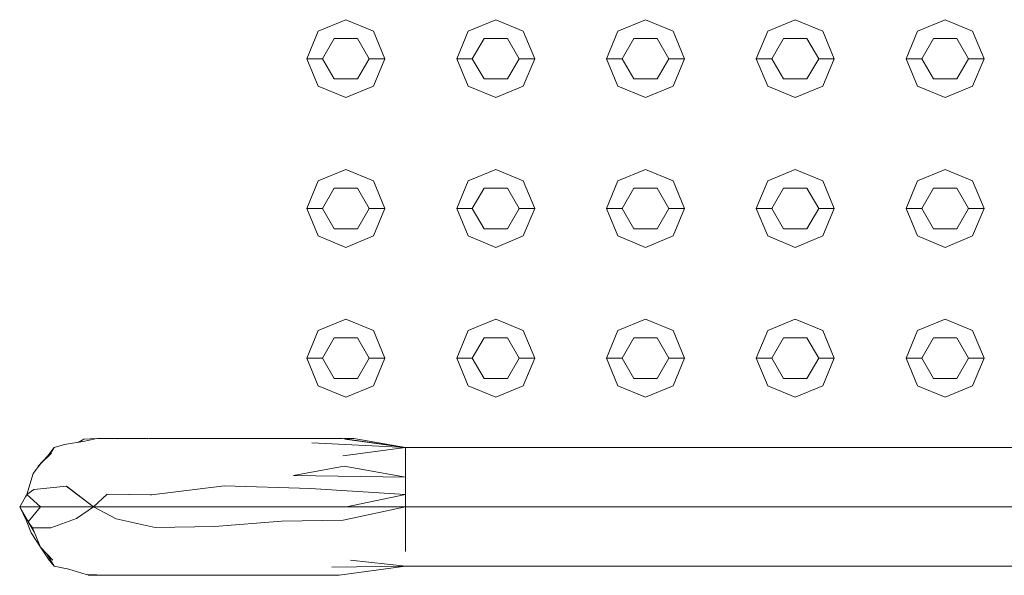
# Model space of a CAD drawing. Header units: millimetres. Extents: x 321 to 585, y -277 to 9.
# Tile 885 of 1056: x 350.105 to 350.736, y -17.23 to -16.874. Entities that reach past the tile are written whole.
import ezdxf

# ---------------------------------------------------------------- set-up
doc = ezdxf.new("R2010")
doc.units = ezdxf.units.MM
doc.header["$MEASUREMENT"] = 0
for name, color, linetype, lineweight in [('IFC-Corrimão-Contorno', 36, 'Continuous', 5), ('IFC-Elemento construtivo genérico-Contorno', 253, 'Continuous', 5), ('IFC-Escada-Contorno', 32, 'Continuous', 5)]:
    doc.layers.add(name, color=color, linetype=linetype, lineweight=lineweight)

msp = doc.modelspace()

# ---------------------------------------------------------------- linework, layer by layer
at = {"layer": 'IFC-Corrimão-Contorno', "color": 7, "lineweight": 5}
for p, q in [((350.13394, -17.14614), (350.14689, -17.14406)), ((350.14217, -17.14482), (350.14614, -17.14264)), ((350.14314, -17.14466), (350.14614, -17.14264)), ((350.14614, -17.14264), (350.15451, -17.14229)), ((350.14689, -17.14406), (350.15466, -17.14225)), ((350.15466, -17.14225), (350.16811, -17.14256)), ((350.15507, -17.14226), (350.15598, -17.14222)), ((350.15598, -17.14222), (350.16885, -17.1423)), ((350.16811, -17.14256), (350.18805, -17.14224)), ((350.16885, -17.1423), (350.18721, -17.14226)), ((350.18805, -17.14224), (350.23727, -17.14225)), ((350.22757, -17.14224), (350.22895, -17.14225)), ((350.23727, -17.14225), (350.27414, -17.1423)), ((350.27414, -17.1423), (350.31207, -17.14222)), ((350.29227, -17.14508), (350.35233, -17.14803)), ((350.29271, -17.14226), (350.29331, -17.14225)), ((350.29331, -17.14225), (350.29491, -17.14226)), ((350.31207, -17.14222), (350.35233, -17.14803)), ((350.31278, -17.14233), (350.31924, -17.14235)), ((350.31343, -17.14264), (350.35233, -17.14803)), ((350.31924, -17.14235), (350.35233, -17.14803)), ((350.12309, -17.15351), (350.12713, -17.14803)), ((350.12428, -17.15298), (350.12713, -17.14803)), ((350.12428, -17.15298), (350.12713, -17.14803)), ((350.12428, -17.15297), (350.12713, -17.14803)), ((350.12428, -17.15297), (350.12713, -17.14803)), ((350.12713, -17.14803), (350.13394, -17.14614)), ((350.31222, -17.15351), (350.35233, -17.14803)), ((350.35233, -17.14803), (350.74913, -17.14803)), ((350.35233, -17.18614), (350.35233, -17.14803)), ((350.11695, -17.16005), (350.12309, -17.15351)), ((350.11871, -17.1583), (350.1255, -17.15181)), ((350.35233, -17.16708), (350.35233, -17.15755)), ((350.11371, -17.16479), (350.11871, -17.1583)), ((350.11688, -17.16068), (350.11695, -17.16005)), ((350.28059, -17.16613), (350.31307, -17.16005)), ((350.31307, -17.16005), (350.35233, -17.16708)), ((350.10966, -17.1783), (350.11371, -17.16479)), ((350.28059, -17.16613), (350.35233, -17.16708)), ((350.35233, -17.17565), (350.35233, -17.16708)), ((350.10966, -17.1783), (350.1143, -17.17498)), ((350.1143, -17.17498), (350.13506, -17.17292)), ((350.13506, -17.17292), (350.15235, -17.18614)), ((350.18955, -17.17844), (350.2365, -17.17265)), ((350.2365, -17.17265), (350.2914, -17.17445)), ((350.2914, -17.17445), (350.35233, -17.1783)), ((350.35233, -17.1783), (350.35233, -17.17565)), ((350.10514, -17.18614), (350.10966, -17.1783)), ((350.10514, -17.18614), (350.10966, -17.1783)), ((350.10514, -17.18614), (350.10966, -17.1783)), ((350.10514, -17.18614), (350.10966, -17.1783)), ((350.10514, -17.18614), (350.10891, -17.1796)), ((350.10891, -17.1796), (350.10966, -17.1783)), ((350.10966, -17.1783), (350.11851, -17.18614)), ((350.15235, -17.18614), (350.16121, -17.178)), ((350.16121, -17.178), (350.18868, -17.17843)), ((350.18868, -17.17843), (350.18955, -17.17844)), ((350.31456, -17.18614), (350.35233, -17.1783)), ((350.35233, -17.18614), (350.35233, -17.1783)), ((350.10514, -17.18614), (350.11851, -17.18614)), ((350.10514, -17.18614), (350.11439, -17.20217)), ((350.10514, -17.18614), (350.10923, -17.19464)), ((350.10514, -17.18614), (350.11063, -17.19566)), ((350.10514, -17.18614), (350.10891, -17.19267)), ((350.10514, -17.18614), (350.11439, -17.20216)), ((350.11063, -17.19566), (350.11851, -17.18614)), ((350.11851, -17.18614), (350.13188, -17.18614)), ((350.12874, -17.18614), (350.13188, -17.18614)), ((350.13188, -17.18614), (350.15235, -17.18614)), ((350.14054, -17.18614), (350.15235, -17.18614)), ((350.14151, -17.19357), (350.15235, -17.18614)), ((350.15235, -17.18614), (350.167, -17.19381)), ((350.15235, -17.18614), (350.18346, -17.18614)), ((350.18346, -17.18614), (350.20234, -17.18614)), ((350.20234, -17.18614), (350.25234, -17.18614)), ((350.21457, -17.18614), (350.2768, -17.18614)), ((350.25234, -17.18614), (350.30234, -17.18614)), ((350.2768, -17.18614), (350.30234, -17.18614)), ((350.30234, -17.18614), (350.35233, -17.18614)), ((350.31238, -17.19464), (350.35233, -17.18614)), ((350.31456, -17.18614), (350.35233, -17.18614)), ((350.35233, -17.18614), (350.74913, -17.18614)), ((350.35233, -17.21471), (350.35233, -17.18614)), ((350.35233, -17.19566), (350.35233, -17.18614)), ((350.10891, -17.19267), (350.11063, -17.19566)), ((350.10923, -17.19464), (350.11243, -17.20282)), ((350.11063, -17.19566), (350.1111, -17.19648)), ((350.11063, -17.19566), (350.11268, -17.1992)), ((350.11063, -17.19566), (350.11329, -17.19951)), ((350.12517, -17.19962), (350.14151, -17.19357)), ((350.167, -17.19381), (350.18622, -17.19812)), ((350.22998, -17.19878), (350.27303, -17.1954)), ((350.27303, -17.1954), (350.31238, -17.19464)), ((350.35233, -17.20519), (350.35233, -17.19566)), ((350.11268, -17.1992), (350.11439, -17.20217)), ((350.11329, -17.19951), (350.12517, -17.19962)), ((350.11329, -17.19951), (350.11439, -17.20217)), ((350.18622, -17.19812), (350.19195, -17.1994)), ((350.19195, -17.1994), (350.22998, -17.19878)), ((350.11243, -17.20282), (350.11841, -17.21206)), ((350.11439, -17.20217), (350.1185, -17.21205)), ((350.11841, -17.21206), (350.12405, -17.22025)), ((350.1185, -17.21205), (350.12631, -17.22027)), ((350.12257, -17.21634), (350.12713, -17.22424)), ((350.12258, -17.21635), (350.12713, -17.22424)), ((350.12405, -17.22025), (350.12713, -17.22424)), ((350.31711, -17.22025), (350.35233, -17.22424)), ((350.12713, -17.22424), (350.13665, -17.22617)), ((350.13665, -17.22617), (350.14775, -17.22958)), ((350.30508, -17.22488), (350.35233, -17.22424)), ((350.3099, -17.22992), (350.35233, -17.22424)), ((350.35233, -17.22424), (350.74913, -17.22424)), ((350.14775, -17.22958), (350.16171, -17.22991)), ((350.14857, -17.2296), (350.1492, -17.22992)), ((350.1492, -17.22992), (350.1614, -17.2299)), ((350.16171, -17.22991), (350.16526, -17.22999)), ((350.16526, -17.22999), (350.18899, -17.22986)), ((350.17269, -17.22995), (350.18805, -17.23002)), ((350.18805, -17.23002), (350.20883, -17.22995)), ((350.18899, -17.22986), (350.21418, -17.22995)), ((350.20883, -17.22995), (350.21179, -17.22994)), ((350.21418, -17.22995), (350.22757, -17.23002)), ((350.22757, -17.23002), (350.26684, -17.2299)), ((350.25494, -17.22994), (350.26423, -17.22999)), ((350.26423, -17.22999), (350.29478, -17.22991)), ((350.26684, -17.2299), (350.3099, -17.22992))]:
    msp.add_line(p, q, dxfattribs=at)
at = {"layer": 'IFC-Elemento construtivo genérico-Contorno', "lineweight": 5}
for p, q in [((350.29653, -16.8811), (350.31421, -16.87377)), ((350.29653, -16.8811), (350.31421, -16.87377)), ((350.31421, -16.87377), (350.33189, -16.8811)), ((350.31421, -16.87377), (350.33189, -16.8811)), ((350.39254, -16.8811), (350.41021, -16.87377)), ((350.39254, -16.8811), (350.41021, -16.87377)), ((350.41021, -16.87377), (350.42789, -16.8811)), ((350.41021, -16.87377), (350.42789, -16.8811)), ((350.48853, -16.8811), (350.50621, -16.87377)), ((350.48853, -16.8811), (350.50621, -16.87377)), ((350.50621, -16.87377), (350.52389, -16.8811)), ((350.50621, -16.87377), (350.52389, -16.8811)), ((350.58454, -16.8811), (350.60221, -16.87377)), ((350.58454, -16.8811), (350.60221, -16.87377)), ((350.60221, -16.87377), (350.61989, -16.8811)), ((350.60221, -16.87377), (350.61989, -16.8811)), ((350.68054, -16.8811), (350.69821, -16.87377)), ((350.68054, -16.8811), (350.69821, -16.87377)), ((350.69821, -16.87377), (350.71589, -16.8811)), ((350.69821, -16.87377), (350.71589, -16.8811)), ((350.28921, -16.89877), (350.29653, -16.8811)), ((350.28921, -16.89877), (350.29653, -16.8811)), ((350.29921, -16.89877), (350.30671, -16.88578)), ((350.29921, -16.89877), (350.30671, -16.88578)), ((350.30671, -16.88578), (350.32171, -16.88578)), ((350.30671, -16.88578), (350.32171, -16.88578)), ((350.32171, -16.88578), (350.32921, -16.89877)), ((350.32171, -16.88578), (350.32921, -16.89877)), ((350.33189, -16.8811), (350.33921, -16.89877)), ((350.33189, -16.8811), (350.33921, -16.89877)), ((350.38521, -16.89877), (350.39254, -16.8811)), ((350.38521, -16.89877), (350.39254, -16.8811)), ((350.39521, -16.89877), (350.40271, -16.88578)), ((350.39521, -16.89877), (350.40271, -16.88578)), ((350.40271, -16.88578), (350.41771, -16.88578)), ((350.40271, -16.88578), (350.41771, -16.88578)), ((350.41771, -16.88578), (350.42521, -16.89877)), ((350.41771, -16.88578), (350.42521, -16.89877)), ((350.42789, -16.8811), (350.43521, -16.89877)), ((350.42789, -16.8811), (350.43521, -16.89877)), ((350.48121, -16.89877), (350.48853, -16.8811)), ((350.48121, -16.89877), (350.48853, -16.8811)), ((350.49121, -16.89877), (350.49871, -16.88578)), ((350.49121, -16.89877), (350.49871, -16.88578)), ((350.49871, -16.88578), (350.51371, -16.88578)), ((350.49871, -16.88578), (350.51371, -16.88578)), ((350.51371, -16.88578), (350.52121, -16.89877)), ((350.51371, -16.88578), (350.52121, -16.89877)), ((350.52389, -16.8811), (350.53121, -16.89877)), ((350.52389, -16.8811), (350.53121, -16.89877)), ((350.57721, -16.89877), (350.58454, -16.8811)), ((350.57721, -16.89877), (350.58454, -16.8811)), ((350.58721, -16.89877), (350.59471, -16.88578)), ((350.58721, -16.89877), (350.59471, -16.88578)), ((350.59471, -16.88578), (350.60971, -16.88578)), ((350.59471, -16.88578), (350.60971, -16.88578)), ((350.60971, -16.88578), (350.61721, -16.89877)), ((350.60971, -16.88578), (350.61721, -16.89877)), ((350.61989, -16.8811), (350.62721, -16.89877)), ((350.61989, -16.8811), (350.62721, -16.89877)), ((350.67321, -16.89877), (350.68054, -16.8811)), ((350.67321, -16.89877), (350.68054, -16.8811)), ((350.68321, -16.89877), (350.69071, -16.88578)), ((350.68321, -16.89877), (350.69071, -16.88578)), ((350.69071, -16.88578), (350.70571, -16.88578)), ((350.69071, -16.88578), (350.70571, -16.88578)), ((350.70571, -16.88578), (350.71321, -16.89877)), ((350.70571, -16.88578), (350.71321, -16.89877)), ((350.71589, -16.8811), (350.72321, -16.89877)), ((350.71589, -16.8811), (350.72321, -16.89877)), ((350.28921, -16.89877), (350.29921, -16.89877)), ((350.28921, -16.89877), (350.29653, -16.91646)), ((350.28921, -16.89877), (350.29921, -16.89877)), ((350.28921, -16.89877), (350.29653, -16.91646)), ((350.29921, -16.89877), (350.30671, -16.91177)), ((350.29921, -16.89877), (350.30671, -16.91177)), ((350.32171, -16.91177), (350.32921, -16.89877)), ((350.32171, -16.91177), (350.32921, -16.89877)), ((350.32921, -16.89877), (350.33921, -16.89877)), ((350.32921, -16.89877), (350.33921, -16.89877)), ((350.33189, -16.91646), (350.33921, -16.89877)), ((350.33189, -16.91646), (350.33921, -16.89877)), ((350.38521, -16.89877), (350.39521, -16.89877)), ((350.38521, -16.89877), (350.39254, -16.91646)), ((350.38521, -16.89877), (350.39521, -16.89877)), ((350.38521, -16.89877), (350.39254, -16.91646)), ((350.39521, -16.89877), (350.40271, -16.91177)), ((350.39521, -16.89877), (350.40271, -16.91177)), ((350.41771, -16.91177), (350.42521, -16.89877)), ((350.41771, -16.91177), (350.42521, -16.89877)), ((350.42521, -16.89877), (350.43521, -16.89877)), ((350.42521, -16.89877), (350.43521, -16.89877)), ((350.42789, -16.91646), (350.43521, -16.89877)), ((350.42789, -16.91646), (350.43521, -16.89877)), ((350.48121, -16.89877), (350.49121, -16.89877)), ((350.48121, -16.89877), (350.48853, -16.91646)), ((350.48121, -16.89877), (350.49121, -16.89877)), ((350.48121, -16.89877), (350.48853, -16.91646)), ((350.49121, -16.89877), (350.49871, -16.91177)), ((350.49121, -16.89877), (350.49871, -16.91177)), ((350.51371, -16.91177), (350.52121, -16.89877)), ((350.51371, -16.91177), (350.52121, -16.89877)), ((350.52121, -16.89877), (350.53121, -16.89877)), ((350.52121, -16.89877), (350.53121, -16.89877)), ((350.52389, -16.91646), (350.53121, -16.89877)), ((350.52389, -16.91646), (350.53121, -16.89877)), ((350.57721, -16.89877), (350.58721, -16.89877)), ((350.57721, -16.89877), (350.58454, -16.91646)), ((350.57721, -16.89877), (350.58721, -16.89877)), ((350.57721, -16.89877), (350.58454, -16.91646)), ((350.58721, -16.89877), (350.59471, -16.91177)), ((350.58721, -16.89877), (350.59471, -16.91177)), ((350.60971, -16.91177), (350.61721, -16.89877)), ((350.60971, -16.91177), (350.61721, -16.89877)), ((350.61721, -16.89877), (350.62721, -16.89877)), ((350.61721, -16.89877), (350.62721, -16.89877)), ((350.61989, -16.91646), (350.62721, -16.89877)), ((350.61989, -16.91646), (350.62721, -16.89877)), ((350.67321, -16.89877), (350.68321, -16.89877)), ((350.67321, -16.89877), (350.68054, -16.91646)), ((350.67321, -16.89877), (350.68321, -16.89877)), ((350.67321, -16.89877), (350.68054, -16.91646)), ((350.68321, -16.89877), (350.69071, -16.91177)), ((350.68321, -16.89877), (350.69071, -16.91177)), ((350.70571, -16.91177), (350.71321, -16.89877)), ((350.70571, -16.91177), (350.71321, -16.89877)), ((350.71321, -16.89877), (350.72321, -16.89877)), ((350.71321, -16.89877), (350.72321, -16.89877)), ((350.71589, -16.91646), (350.72321, -16.89877)), ((350.71589, -16.91646), (350.72321, -16.89877)), ((350.30671, -16.91177), (350.32171, -16.91177)), ((350.30671, -16.91177), (350.32171, -16.91177)), ((350.40271, -16.91177), (350.41771, -16.91177)), ((350.40271, -16.91177), (350.41771, -16.91177)), ((350.49871, -16.91177), (350.51371, -16.91177)), ((350.49871, -16.91177), (350.51371, -16.91177)), ((350.59471, -16.91177), (350.60971, -16.91177)), ((350.59471, -16.91177), (350.60971, -16.91177)), ((350.69071, -16.91177), (350.70571, -16.91177)), ((350.69071, -16.91177), (350.70571, -16.91177)), ((350.29653, -16.91646), (350.31421, -16.92377)), ((350.29653, -16.91646), (350.31421, -16.92377)), ((350.31421, -16.92377), (350.33189, -16.91646)), ((350.31421, -16.92377), (350.33189, -16.91646)), ((350.39254, -16.91646), (350.41021, -16.92377)), ((350.39254, -16.91646), (350.41021, -16.92377)), ((350.41021, -16.92377), (350.42789, -16.91646)), ((350.41021, -16.92377), (350.42789, -16.91646)), ((350.48853, -16.91646), (350.50621, -16.92377)), ((350.48853, -16.91646), (350.50621, -16.92377)), ((350.50621, -16.92377), (350.52389, -16.91646)), ((350.50621, -16.92377), (350.52389, -16.91646)), ((350.58454, -16.91646), (350.60221, -16.92377)), ((350.58454, -16.91646), (350.60221, -16.92377)), ((350.60221, -16.92377), (350.61989, -16.91646)), ((350.60221, -16.92377), (350.61989, -16.91646)), ((350.68054, -16.91646), (350.69821, -16.92377)), ((350.68054, -16.91646), (350.69821, -16.92377)), ((350.69821, -16.92377), (350.71589, -16.91646)), ((350.69821, -16.92377), (350.71589, -16.91646)), ((350.29653, -16.9771), (350.31421, -16.96978)), ((350.29653, -16.9771), (350.31421, -16.96978)), ((350.31421, -16.96978), (350.33189, -16.9771)), ((350.31421, -16.96978), (350.33189, -16.9771)), ((350.39254, -16.9771), (350.41021, -16.96978)), ((350.39254, -16.9771), (350.41021, -16.96978)), ((350.41021, -16.96978), (350.42789, -16.9771)), ((350.41021, -16.96978), (350.42789, -16.9771)), ((350.48853, -16.9771), (350.50621, -16.96978)), ((350.48853, -16.9771), (350.50621, -16.96978)), ((350.50621, -16.96978), (350.52389, -16.9771)), ((350.50621, -16.96978), (350.52389, -16.9771)), ((350.58454, -16.9771), (350.60221, -16.96978)), ((350.58454, -16.9771), (350.60221, -16.96978)), ((350.60221, -16.96978), (350.61989, -16.9771)), ((350.60221, -16.96978), (350.61989, -16.9771)), ((350.68054, -16.9771), (350.69821, -16.96978)), ((350.68054, -16.9771), (350.69821, -16.96978)), ((350.69821, -16.96978), (350.71589, -16.9771)), ((350.69821, -16.96978), (350.71589, -16.9771)), ((350.28921, -16.99478), (350.29653, -16.9771)), ((350.28921, -16.99478), (350.29653, -16.9771)), ((350.33189, -16.9771), (350.33921, -16.99478)), ((350.33189, -16.9771), (350.33921, -16.99478)), ((350.38521, -16.99478), (350.39254, -16.9771)), ((350.38521, -16.99478), (350.39254, -16.9771)), ((350.42789, -16.9771), (350.43521, -16.99478)), ((350.42789, -16.9771), (350.43521, -16.99478)), ((350.48121, -16.99478), (350.48853, -16.9771)), ((350.48121, -16.99478), (350.48853, -16.9771)), ((350.52389, -16.9771), (350.53121, -16.99478)), ((350.52389, -16.9771), (350.53121, -16.99478)), ((350.57721, -16.99478), (350.58454, -16.9771)), ((350.57721, -16.99478), (350.58454, -16.9771)), ((350.61989, -16.9771), (350.62721, -16.99478)), ((350.61989, -16.9771), (350.62721, -16.99478)), ((350.67321, -16.99478), (350.68054, -16.9771)), ((350.67321, -16.99478), (350.68054, -16.9771)), ((350.71589, -16.9771), (350.72321, -16.99478)), ((350.71589, -16.9771), (350.72321, -16.99478)), ((350.29921, -16.99478), (350.30671, -16.98179)), ((350.29921, -16.99478), (350.30671, -16.98179)), ((350.30671, -16.98179), (350.32171, -16.98179)), ((350.30671, -16.98179), (350.32171, -16.98179)), ((350.32171, -16.98179), (350.32921, -16.99478)), ((350.32171, -16.98179), (350.32921, -16.99478)), ((350.39521, -16.99478), (350.40271, -16.98179)), ((350.39521, -16.99478), (350.40271, -16.98179)), ((350.40271, -16.98179), (350.41771, -16.98179)), ((350.40271, -16.98179), (350.41771, -16.98179)), ((350.41771, -16.98179), (350.42521, -16.99478)), ((350.41771, -16.98179), (350.42521, -16.99478)), ((350.49121, -16.99478), (350.49871, -16.98179)), ((350.49121, -16.99478), (350.49871, -16.98179)), ((350.49871, -16.98179), (350.51371, -16.98179)), ((350.49871, -16.98179), (350.51371, -16.98179)), ((350.51371, -16.98179), (350.52121, -16.99478)), ((350.51371, -16.98179), (350.52121, -16.99478)), ((350.58721, -16.99478), (350.59471, -16.98179)), ((350.58721, -16.99478), (350.59471, -16.98179)), ((350.59471, -16.98179), (350.60971, -16.98179)), ((350.59471, -16.98179), (350.60971, -16.98179)), ((350.60971, -16.98179), (350.61721, -16.99478)), ((350.60971, -16.98179), (350.61721, -16.99478)), ((350.68321, -16.99478), (350.69071, -16.98179)), ((350.68321, -16.99478), (350.69071, -16.98179)), ((350.69071, -16.98179), (350.70571, -16.98179)), ((350.69071, -16.98179), (350.70571, -16.98179)), ((350.70571, -16.98179), (350.71321, -16.99478)), ((350.70571, -16.98179), (350.71321, -16.99478)), ((350.28921, -16.99478), (350.29921, -16.99478)), ((350.28921, -16.99478), (350.29653, -17.01245)), ((350.28921, -16.99478), (350.29921, -16.99478)), ((350.28921, -16.99478), (350.29653, -17.01245)), ((350.29921, -16.99478), (350.30671, -17.00777)), ((350.29921, -16.99478), (350.30671, -17.00777)), ((350.32171, -17.00777), (350.32921, -16.99478)), ((350.32171, -17.00777), (350.32921, -16.99478)), ((350.32921, -16.99478), (350.33921, -16.99478)), ((350.32921, -16.99478), (350.33921, -16.99478)), ((350.33189, -17.01245), (350.33921, -16.99478)), ((350.33189, -17.01245), (350.33921, -16.99478)), ((350.38521, -16.99478), (350.39521, -16.99478)), ((350.38521, -16.99478), (350.39254, -17.01245)), ((350.38521, -16.99478), (350.39521, -16.99478)), ((350.38521, -16.99478), (350.39254, -17.01245)), ((350.39521, -16.99478), (350.40271, -17.00777)), ((350.39521, -16.99478), (350.40271, -17.00777)), ((350.41771, -17.00777), (350.42521, -16.99478)), ((350.41771, -17.00777), (350.42521, -16.99478)), ((350.42521, -16.99478), (350.43521, -16.99478)), ((350.42521, -16.99478), (350.43521, -16.99478)), ((350.42789, -17.01245), (350.43521, -16.99478)), ((350.42789, -17.01245), (350.43521, -16.99478)), ((350.48121, -16.99478), (350.49121, -16.99478)), ((350.48121, -16.99478), (350.48853, -17.01245)), ((350.48121, -16.99478), (350.49121, -16.99478)), ((350.48121, -16.99478), (350.48853, -17.01245)), ((350.49121, -16.99478), (350.49871, -17.00777)), ((350.49121, -16.99478), (350.49871, -17.00777)), ((350.51371, -17.00777), (350.52121, -16.99478)), ((350.51371, -17.00777), (350.52121, -16.99478)), ((350.52121, -16.99478), (350.53121, -16.99478)), ((350.52121, -16.99478), (350.53121, -16.99478)), ((350.52389, -17.01245), (350.53121, -16.99478)), ((350.52389, -17.01245), (350.53121, -16.99478)), ((350.57721, -16.99478), (350.58721, -16.99478)), ((350.57721, -16.99478), (350.58454, -17.01245)), ((350.57721, -16.99478), (350.58721, -16.99478)), ((350.57721, -16.99478), (350.58454, -17.01245)), ((350.58721, -16.99478), (350.59471, -17.00777)), ((350.58721, -16.99478), (350.59471, -17.00777)), ((350.60971, -17.00777), (350.61721, -16.99478)), ((350.60971, -17.00777), (350.61721, -16.99478)), ((350.61721, -16.99478), (350.62721, -16.99478)), ((350.61721, -16.99478), (350.62721, -16.99478)), ((350.61989, -17.01245), (350.62721, -16.99478)), ((350.61989, -17.01245), (350.62721, -16.99478)), ((350.67321, -16.99478), (350.68321, -16.99478)), ((350.67321, -16.99478), (350.68054, -17.01245)), ((350.67321, -16.99478), (350.68321, -16.99478)), ((350.67321, -16.99478), (350.68054, -17.01245)), ((350.68321, -16.99478), (350.69071, -17.00777)), ((350.68321, -16.99478), (350.69071, -17.00777)), ((350.70571, -17.00777), (350.71321, -16.99478)), ((350.70571, -17.00777), (350.71321, -16.99478)), ((350.71321, -16.99478), (350.72321, -16.99478)), ((350.71321, -16.99478), (350.72321, -16.99478)), ((350.71589, -17.01245), (350.72321, -16.99478)), ((350.71589, -17.01245), (350.72321, -16.99478)), ((350.29653, -17.01245), (350.31421, -17.01978)), ((350.29653, -17.01245), (350.31421, -17.01978)), ((350.30671, -17.00777), (350.32171, -17.00777)), ((350.30671, -17.00777), (350.32171, -17.00777)), ((350.31421, -17.01978), (350.33189, -17.01245)), ((350.31421, -17.01978), (350.33189, -17.01245)), ((350.39254, -17.01245), (350.41021, -17.01978)), ((350.39254, -17.01245), (350.41021, -17.01978)), ((350.40271, -17.00777), (350.41771, -17.00777)), ((350.40271, -17.00777), (350.41771, -17.00777)), ((350.41021, -17.01978), (350.42789, -17.01245)), ((350.41021, -17.01978), (350.42789, -17.01245)), ((350.48853, -17.01245), (350.50621, -17.01978)), ((350.48853, -17.01245), (350.50621, -17.01978)), ((350.49871, -17.00777), (350.51371, -17.00777)), ((350.49871, -17.00777), (350.51371, -17.00777)), ((350.50621, -17.01978), (350.52389, -17.01245)), ((350.50621, -17.01978), (350.52389, -17.01245)), ((350.58454, -17.01245), (350.60221, -17.01978)), ((350.58454, -17.01245), (350.60221, -17.01978)), ((350.59471, -17.00777), (350.60971, -17.00777)), ((350.59471, -17.00777), (350.60971, -17.00777)), ((350.60221, -17.01978), (350.61989, -17.01245)), ((350.60221, -17.01978), (350.61989, -17.01245)), ((350.68054, -17.01245), (350.69821, -17.01978)), ((350.68054, -17.01245), (350.69821, -17.01978)), ((350.69071, -17.00777), (350.70571, -17.00777)), ((350.69071, -17.00777), (350.70571, -17.00777)), ((350.69821, -17.01978), (350.71589, -17.01245)), ((350.69821, -17.01978), (350.71589, -17.01245)), ((350.29653, -17.0731), (350.31421, -17.06577)), ((350.29653, -17.0731), (350.31421, -17.06577)), ((350.31421, -17.06577), (350.33189, -17.0731)), ((350.31421, -17.06577), (350.33189, -17.0731)), ((350.39254, -17.0731), (350.41021, -17.06577)), ((350.39254, -17.0731), (350.41021, -17.06577)), ((350.41021, -17.06577), (350.42789, -17.0731)), ((350.41021, -17.06577), (350.42789, -17.0731)), ((350.48853, -17.0731), (350.50621, -17.06577)), ((350.48853, -17.0731), (350.50621, -17.06577)), ((350.50621, -17.06577), (350.52389, -17.0731)), ((350.50621, -17.06577), (350.52389, -17.0731)), ((350.58454, -17.0731), (350.60221, -17.06577)), ((350.58454, -17.0731), (350.60221, -17.06577)), ((350.60221, -17.06577), (350.61989, -17.0731)), ((350.60221, -17.06577), (350.61989, -17.0731)), ((350.68054, -17.0731), (350.69821, -17.06577)), ((350.68054, -17.0731), (350.69821, -17.06577)), ((350.69821, -17.06577), (350.71589, -17.0731)), ((350.69821, -17.06577), (350.71589, -17.0731)), ((350.28921, -17.09077), (350.29653, -17.0731)), ((350.28921, -17.09077), (350.29653, -17.0731)), ((350.33189, -17.0731), (350.33921, -17.09077)), ((350.33189, -17.0731), (350.33921, -17.09077)), ((350.38521, -17.09077), (350.39254, -17.0731)), ((350.38521, -17.09077), (350.39254, -17.0731)), ((350.42789, -17.0731), (350.43521, -17.09077)), ((350.42789, -17.0731), (350.43521, -17.09077)), ((350.48121, -17.09077), (350.48853, -17.0731)), ((350.48121, -17.09077), (350.48853, -17.0731)), ((350.52389, -17.0731), (350.53121, -17.09077)), ((350.52389, -17.0731), (350.53121, -17.09077)), ((350.57721, -17.09077), (350.58454, -17.0731)), ((350.57721, -17.09077), (350.58454, -17.0731)), ((350.61989, -17.0731), (350.62721, -17.09077)), ((350.61989, -17.0731), (350.62721, -17.09077)), ((350.67321, -17.09077), (350.68054, -17.0731)), ((350.67321, -17.09077), (350.68054, -17.0731)), ((350.71589, -17.0731), (350.72321, -17.09077)), ((350.71589, -17.0731), (350.72321, -17.09077)), ((350.29921, -17.09077), (350.30671, -17.07779)), ((350.29921, -17.09077), (350.30671, -17.07779)), ((350.30671, -17.07779), (350.32171, -17.07779)), ((350.30671, -17.07779), (350.32171, -17.07779)), ((350.32171, -17.07779), (350.32921, -17.09077)), ((350.32171, -17.07779), (350.32921, -17.09077)), ((350.39521, -17.09077), (350.40271, -17.07779)), ((350.39521, -17.09077), (350.40271, -17.07779)), ((350.40271, -17.07779), (350.41771, -17.07779)), ((350.40271, -17.07779), (350.41771, -17.07779)), ((350.41771, -17.07779), (350.42521, -17.09077)), ((350.41771, -17.07779), (350.42521, -17.09077)), ((350.49121, -17.09077), (350.49871, -17.07779)), ((350.49121, -17.09077), (350.49871, -17.07779)), ((350.49871, -17.07779), (350.51371, -17.07779)), ((350.49871, -17.07779), (350.51371, -17.07779)), ((350.51371, -17.07779), (350.52121, -17.09077)), ((350.51371, -17.07779), (350.52121, -17.09077)), ((350.58721, -17.09077), (350.59471, -17.07779)), ((350.58721, -17.09077), (350.59471, -17.07779)), ((350.59471, -17.07779), (350.60971, -17.07779)), ((350.59471, -17.07779), (350.60971, -17.07779)), ((350.60971, -17.07779), (350.61721, -17.09077)), ((350.60971, -17.07779), (350.61721, -17.09077)), ((350.68321, -17.09077), (350.69071, -17.07779)), ((350.68321, -17.09077), (350.69071, -17.07779)), ((350.69071, -17.07779), (350.70571, -17.07779)), ((350.69071, -17.07779), (350.70571, -17.07779)), ((350.70571, -17.07779), (350.71321, -17.09077)), ((350.70571, -17.07779), (350.71321, -17.09077)), ((350.28921, -17.09077), (350.29921, -17.09077)), ((350.28921, -17.09077), (350.29653, -17.10845)), ((350.28921, -17.09077), (350.29921, -17.09077)), ((350.28921, -17.09077), (350.29653, -17.10845)), ((350.29921, -17.09077), (350.30671, -17.10376)), ((350.29921, -17.09077), (350.30671, -17.10376)), ((350.32171, -17.10376), (350.32921, -17.09077)), ((350.32171, -17.10376), (350.32921, -17.09077)), ((350.32921, -17.09077), (350.33921, -17.09077)), ((350.32921, -17.09077), (350.33921, -17.09077)), ((350.33189, -17.10845), (350.33921, -17.09077)), ((350.33189, -17.10845), (350.33921, -17.09077)), ((350.38521, -17.09077), (350.39521, -17.09077)), ((350.38521, -17.09077), (350.39254, -17.10845)), ((350.38521, -17.09077), (350.39521, -17.09077)), ((350.38521, -17.09077), (350.39254, -17.10845)), ((350.39521, -17.09077), (350.40271, -17.10376)), ((350.39521, -17.09077), (350.40271, -17.10376)), ((350.41771, -17.10376), (350.42521, -17.09077)), ((350.41771, -17.10376), (350.42521, -17.09077)), ((350.42521, -17.09077), (350.43521, -17.09077)), ((350.42521, -17.09077), (350.43521, -17.09077)), ((350.42789, -17.10845), (350.43521, -17.09077)), ((350.42789, -17.10845), (350.43521, -17.09077)), ((350.48121, -17.09077), (350.49121, -17.09077)), ((350.48121, -17.09077), (350.48853, -17.10845)), ((350.48121, -17.09077), (350.49121, -17.09077)), ((350.48121, -17.09077), (350.48853, -17.10845)), ((350.49121, -17.09077), (350.49871, -17.10376)), ((350.49121, -17.09077), (350.49871, -17.10376)), ((350.51371, -17.10376), (350.52121, -17.09077)), ((350.51371, -17.10376), (350.52121, -17.09077)), ((350.52121, -17.09077), (350.53121, -17.09077)), ((350.52121, -17.09077), (350.53121, -17.09077)), ((350.52389, -17.10845), (350.53121, -17.09077)), ((350.52389, -17.10845), (350.53121, -17.09077)), ((350.57721, -17.09077), (350.58721, -17.09077)), ((350.57721, -17.09077), (350.58454, -17.10845)), ((350.57721, -17.09077), (350.58721, -17.09077)), ((350.57721, -17.09077), (350.58454, -17.10845)), ((350.58721, -17.09077), (350.59471, -17.10376)), ((350.58721, -17.09077), (350.59471, -17.10376)), ((350.60971, -17.10376), (350.61721, -17.09077)), ((350.60971, -17.10376), (350.61721, -17.09077)), ((350.61721, -17.09077), (350.62721, -17.09077)), ((350.61721, -17.09077), (350.62721, -17.09077)), ((350.61989, -17.10845), (350.62721, -17.09077)), ((350.61989, -17.10845), (350.62721, -17.09077)), ((350.67321, -17.09077), (350.68321, -17.09077)), ((350.67321, -17.09077), (350.68054, -17.10845)), ((350.67321, -17.09077), (350.68321, -17.09077)), ((350.67321, -17.09077), (350.68054, -17.10845)), ((350.68321, -17.09077), (350.69071, -17.10376)), ((350.68321, -17.09077), (350.69071, -17.10376)), ((350.70571, -17.10376), (350.71321, -17.09077)), ((350.70571, -17.10376), (350.71321, -17.09077)), ((350.71321, -17.09077), (350.72321, -17.09077)), ((350.71321, -17.09077), (350.72321, -17.09077)), ((350.71589, -17.10845), (350.72321, -17.09077)), ((350.71589, -17.10845), (350.72321, -17.09077)), ((350.30671, -17.10376), (350.32171, -17.10376)), ((350.30671, -17.10376), (350.32171, -17.10376)), ((350.40271, -17.10376), (350.41771, -17.10376)), ((350.40271, -17.10376), (350.41771, -17.10376)), ((350.49871, -17.10376), (350.51371, -17.10376)), ((350.49871, -17.10376), (350.51371, -17.10376)), ((350.59471, -17.10376), (350.60971, -17.10376)), ((350.59471, -17.10376), (350.60971, -17.10376)), ((350.69071, -17.10376), (350.70571, -17.10376)), ((350.69071, -17.10376), (350.70571, -17.10376)), ((350.29653, -17.10845), (350.31421, -17.11577)), ((350.29653, -17.10845), (350.31421, -17.11577)), ((350.31421, -17.11577), (350.33189, -17.10845)), ((350.31421, -17.11577), (350.33189, -17.10845)), ((350.39254, -17.10845), (350.41021, -17.11577)), ((350.39254, -17.10845), (350.41021, -17.11577)), ((350.41021, -17.11577), (350.42789, -17.10845)), ((350.41021, -17.11577), (350.42789, -17.10845)), ((350.48853, -17.10845), (350.50621, -17.11577)), ((350.48853, -17.10845), (350.50621, -17.11577)), ((350.50621, -17.11577), (350.52389, -17.10845)), ((350.50621, -17.11577), (350.52389, -17.10845)), ((350.58454, -17.10845), (350.60221, -17.11577)), ((350.58454, -17.10845), (350.60221, -17.11577)), ((350.60221, -17.11577), (350.61989, -17.10845)), ((350.60221, -17.11577), (350.61989, -17.10845)), ((350.68054, -17.10845), (350.69821, -17.11577)), ((350.68054, -17.10845), (350.69821, -17.11577)), ((350.69821, -17.11577), (350.71589, -17.10845)), ((350.69821, -17.11577), (350.71589, -17.10845))]:
    msp.add_line(p, q, dxfattribs=at)
at = {"layer": 'IFC-Escada-Contorno', "color": 7, "lineweight": 5}
for p, q in [((350.13394, -17.14614), (350.14689, -17.14406)), ((350.14217, -17.14482), (350.14614, -17.14264)), ((350.14314, -17.14466), (350.14614, -17.14264)), ((350.14614, -17.14264), (350.15451, -17.14228)), ((350.14689, -17.14406), (350.15466, -17.14225)), ((350.15466, -17.14225), (350.16811, -17.14256)), ((350.15507, -17.14226), (350.15598, -17.14222)), ((350.15598, -17.14222), (350.16885, -17.1423)), ((350.15625, -17.14229), (350.15633, -17.14222)), ((350.16811, -17.14256), (350.18805, -17.14224)), ((350.16885, -17.1423), (350.18721, -17.14225)), ((350.18805, -17.14224), (350.23727, -17.14225)), ((350.22757, -17.14224), (350.22895, -17.14225)), ((350.23727, -17.14225), (350.27414, -17.1423)), ((350.27414, -17.1423), (350.31207, -17.14222)), ((350.29227, -17.14508), (350.35233, -17.14803)), ((350.29271, -17.14226), (350.29331, -17.14225)), ((350.29331, -17.14225), (350.2934, -17.14226)), ((350.29331, -17.14225), (350.29491, -17.14226)), ((350.31207, -17.14222), (350.35233, -17.14803)), ((350.31278, -17.14232), (350.31924, -17.14235)), ((350.31343, -17.14264), (350.35233, -17.14803)), ((350.31924, -17.14235), (350.35233, -17.14803)), ((350.12309, -17.15351), (350.12713, -17.14803)), ((350.12428, -17.15297), (350.12713, -17.14803)), ((350.12428, -17.15297), (350.12713, -17.14803)), ((350.12428, -17.15297), (350.12713, -17.14803)), ((350.12428, -17.15297), (350.12713, -17.14803)), ((350.12713, -17.14803), (350.13394, -17.14614)), ((350.31222, -17.15351), (350.35233, -17.14803)), ((350.35233, -17.14803), (350.74913, -17.14803)), ((350.11695, -17.16005), (350.12309, -17.15351)), ((350.11871, -17.1583), (350.1255, -17.15181)), ((350.11371, -17.16479), (350.11871, -17.1583)), ((350.11688, -17.16068), (350.11695, -17.16005)), ((350.28059, -17.16613), (350.31307, -17.16005)), ((350.31307, -17.16005), (350.35233, -17.16708)), ((350.10966, -17.1783), (350.11371, -17.16479)), ((350.28059, -17.16613), (350.35233, -17.16708)), ((350.10966, -17.1783), (350.1143, -17.17498)), ((350.1143, -17.17498), (350.13506, -17.17292)), ((350.13486, -17.17277), (350.15235, -17.18614)), ((350.18955, -17.17844), (350.2365, -17.17265)), ((350.2365, -17.17265), (350.2914, -17.17445)), ((350.2914, -17.17445), (350.35233, -17.1783)), ((350.10514, -17.18614), (350.10966, -17.1783)), ((350.10514, -17.18614), (350.10891, -17.1796)), ((350.10891, -17.1796), (350.10941, -17.17873)), ((350.10966, -17.1783), (350.11851, -17.18614)), ((350.15235, -17.18614), (350.16121, -17.178)), ((350.16121, -17.178), (350.18955, -17.17844)), ((350.31456, -17.18614), (350.35233, -17.1783)), ((350.10514, -17.18614), (350.11063, -17.19566)), ((350.10514, -17.18614), (350.11851, -17.18614)), ((350.10514, -17.18614), (350.10923, -17.19464)), ((350.10514, -17.18614), (350.10891, -17.19267)), ((350.11063, -17.19566), (350.11851, -17.18614)), ((350.11851, -17.18614), (350.12874, -17.18614)), ((350.12874, -17.18614), (350.13188, -17.18614)), ((350.13188, -17.18614), (350.14054, -17.18614)), ((350.14054, -17.18614), (350.15235, -17.18614)), ((350.14151, -17.19357), (350.15235, -17.18614)), ((350.15235, -17.18614), (350.18346, -17.18614)), ((350.15235, -17.18614), (350.167, -17.19381)), ((350.18346, -17.18614), (350.20234, -17.18614)), ((350.20234, -17.18614), (350.21457, -17.18614)), ((350.21457, -17.18614), (350.24568, -17.18614)), ((350.24568, -17.18614), (350.25234, -17.18614)), ((350.25234, -17.18614), (350.2768, -17.18614)), ((350.2768, -17.18614), (350.30234, -17.18614)), ((350.30234, -17.18614), (350.31456, -17.18614)), ((350.31238, -17.19464), (350.35233, -17.18614)), ((350.31456, -17.18614), (350.35233, -17.18614)), ((350.35233, -17.18614), (350.74913, -17.18614)), ((350.10891, -17.19267), (350.11063, -17.19566)), ((350.10923, -17.19464), (350.11243, -17.20282)), ((350.10984, -17.19428), (350.11439, -17.20217)), ((350.11063, -17.19566), (350.11268, -17.1992)), ((350.11063, -17.19566), (350.11329, -17.19951)), ((350.11063, -17.19566), (350.11439, -17.20217)), ((350.12517, -17.19962), (350.14151, -17.19357)), ((350.167, -17.19381), (350.18622, -17.19812)), ((350.22998, -17.19878), (350.27303, -17.1954)), ((350.27303, -17.1954), (350.31238, -17.19464)), ((350.11268, -17.1992), (350.11439, -17.20217)), ((350.11329, -17.19951), (350.12517, -17.19962)), ((350.11329, -17.19951), (350.11439, -17.20217)), ((350.18622, -17.19812), (350.19195, -17.1994)), ((350.19195, -17.1994), (350.22998, -17.19878)), ((350.11243, -17.20282), (350.11841, -17.21206)), ((350.11439, -17.20217), (350.1185, -17.21205)), ((350.11841, -17.21206), (350.12405, -17.22025)), ((350.1185, -17.21205), (350.12631, -17.22027)), ((350.12257, -17.21634), (350.12713, -17.22424)), ((350.12257, -17.21634), (350.12713, -17.22424)), ((350.12257, -17.21634), (350.12713, -17.22424)), ((350.12258, -17.21635), (350.12713, -17.22424)), ((350.12405, -17.22025), (350.12713, -17.22424)), ((350.31711, -17.22025), (350.35233, -17.22424)), ((350.12713, -17.22424), (350.13665, -17.22617)), ((350.13665, -17.22617), (350.14775, -17.22958)), ((350.30508, -17.22488), (350.35233, -17.22424)), ((350.3099, -17.22992), (350.35233, -17.22424)), ((350.35233, -17.22424), (350.74913, -17.22424)), ((350.14775, -17.22958), (350.16171, -17.22991)), ((350.14857, -17.2296), (350.1492, -17.22992)), ((350.1492, -17.22992), (350.1614, -17.2299)), ((350.16171, -17.22991), (350.16526, -17.22999)), ((350.16526, -17.22999), (350.18899, -17.22986)), ((350.17269, -17.22995), (350.18805, -17.23002)), ((350.18805, -17.23002), (350.20883, -17.22995)), ((350.18899, -17.22986), (350.21418, -17.22995)), ((350.20883, -17.22995), (350.21179, -17.22994)), ((350.21418, -17.22995), (350.22757, -17.23002)), ((350.22757, -17.23002), (350.26684, -17.2299)), ((350.25494, -17.22994), (350.26423, -17.22999)), ((350.26423, -17.22999), (350.29478, -17.22991)), ((350.26684, -17.2299), (350.3099, -17.22992))]:
    msp.add_line(p, q, dxfattribs=at)

doc.saveas('drawing.dxf')
